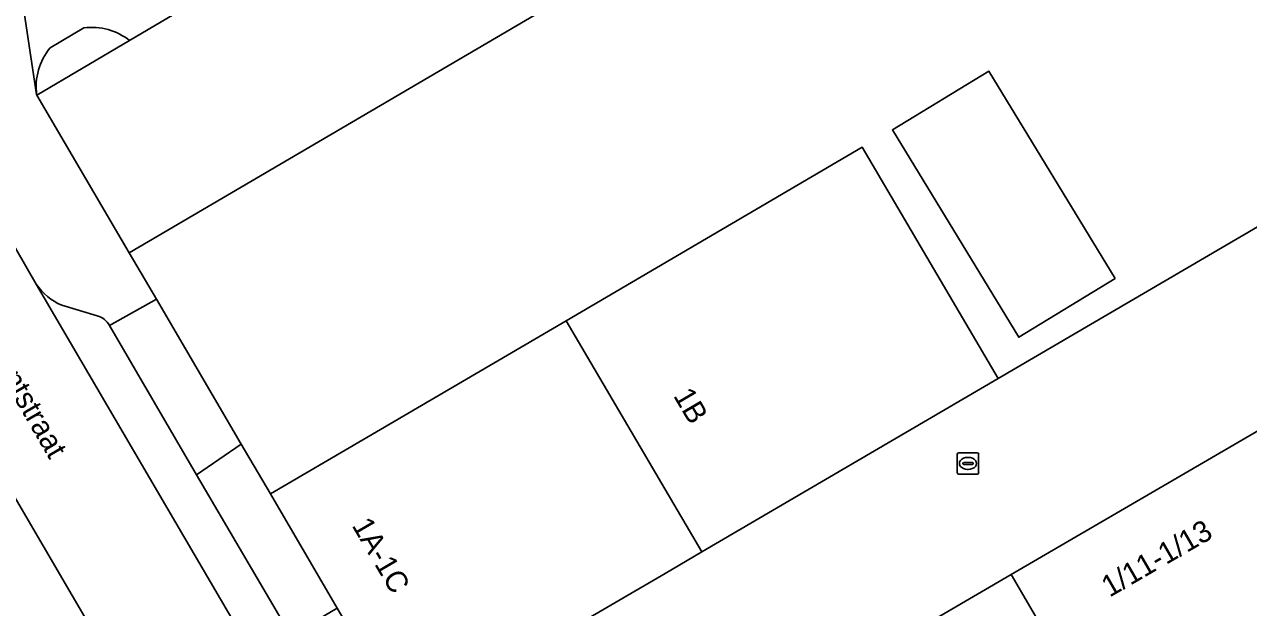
# Model space of a CAD drawing. Extents: x 157692 to 159674, y 381452 to 383291.
# Drawn here: x 159106.8 to 159163.9, y 382754.5 to 382781.7 of the extents above; entities that cross this region are included whole.
import ezdxf

# ---------------------------------------------------------------- set-up
doc = ezdxf.new("R2010")
doc.units = 0
for name, color, linetype in [('IMGEO_Berm_groen', 7, 'Continuous'), ('IMGEO_Erf', 7, 'Continuous'), ('IMGEO_Hek', 7, 'Continuous'), ('IMGEO_Kolk', 7, 'Continuous'), ('IMGEO_Openbare_ruimte_label', 7, 'Continuous'), ('IMGEO_Pand', 7, 'Continuous'), ('IMGEO_Pand_nummerreeks', 7, 'Continuous'), ('IMGEO_Rijbaan_lokaal_open', 7, 'Continuous'), ('IMGEO_Voetpad_open', 7, 'Continuous')]:
    doc.layers.add(name, color=color, linetype=linetype)

msp = doc.modelspace()

# ---------------------------------------------------------------- linework, layer by layer
at = {"layer": 'IMGEO_Berm_groen'}
msp.add_lwpolyline([(159112.409, 382749.283), (159111.99, 382750), (159104.78, 382762.334), (159102.143, 382760.81), (159108.465, 382750), (159112.837, 382742.18), (159114.367, 382739.855), (159117.592, 382734.079), (159120.638, 382728.975), (159123.346, 382730.583)], close=True, dxfattribs=at)
at = {"layer": 'IMGEO_Erf'}
for points in [[(159146.363, 382791.336), (159116.047, 382773.54), (159111.735, 382771.009), (159113.005, 382768.836), (159116.958, 382762.074), (159118.315, 382759.753), (159122.629, 382762.283), (159132.103, 382767.838), (159145.905, 382775.931), (159152.251, 382765.136), (159169.663, 382775.329), (159189.471, 382741.388), (159144.346, 382715.072), (159144.434, 382714.92), (159146.209, 382711.882), (159159.33, 382689.379), (159164.917, 382679.507)], [(159109.619, 382781.499), (159108.051, 382780.573)], [(159107.418, 382778.363), (159111.749, 382780.911)]]:
    msp.add_lwpolyline(points, dxfattribs=at)
msp.add_lwpolyline([(159157.714, 382769.811), (159153.211, 382767.068), (159147.32, 382776.736), (159151.824, 382779.48)], close=True, dxfattribs=at)
for centre, radius, start, end in [((159109.985, 382778.674), 2.849, 51.7501, 97.3849), ((159110.232, 382778.753), 2.841, 140.1503, 187.8836)]:
    msp.add_arc(centre, radius, start, end, dxfattribs=at)
at = {"layer": 'IMGEO_Hek'}
msp.add_lwpolyline([(159144.346, 382715.072), (159189.471, 382741.388), (159169.663, 382775.329), (159152.251, 382765.136)], dxfattribs=at)
at = {"layer": 'IMGEO_Kolk'}
for p, q in [((159150.419, 382761.677), (159151.271, 382761.677)), ((159150.344, 382760.751), (159150.344, 382761.603)), ((159150.603, 382761.171), (159150.603, 382761.183)), ((159151.041, 382761.134), (159150.643, 382761.134)), ((159150.646, 382761.22), (159151.044, 382761.22)), ((159150.832, 382761.457), (159150.857, 382761.457)), ((159151.087, 382761.183), (159151.087, 382761.171)), ((159151.345, 382761.603), (159151.345, 382760.751)), ((159151.271, 382760.677), (159150.419, 382760.677)), ((159150.855, 382760.897), (159150.83, 382760.897))]:
    msp.add_line(p, q, dxfattribs=at)
for points in [[(159150.419, 382761.677), (159151.271, 382761.677)], [(159150.344, 382760.751), (159150.344, 382761.603)], [(159151.345, 382761.603), (159151.345, 382760.751)], [(159151.271, 382760.677), (159150.419, 382760.677)]]:
    msp.add_lwpolyline(points, dxfattribs=at)
for centre, radius, start, end in [((159150.421, 382761.601), 0.0765, 91.552, 178.448), ((159150.421, 382761.601), 0.0765, 91.552, 178.448), ((159151.269, 382761.601), 0.0765, 1.552, 88.448), ((159151.269, 382761.601), 0.0765, 1.552, 88.448), ((159150.643, 382761.18), 0.0403, 85.8775, 175.7526), ((159150.64, 382761.17), 0.0366, 178.938, 274.7102), ((159151.044, 382761.177), 0.043, 264.8664, 352.4533), ((159151.048, 382761.182), 0.0386, 1.7309, 96.639), ((159150.421, 382760.753), 0.0765, 181.552, 268.448), ((159150.421, 382760.753), 0.0765, 181.552, 268.448), ((159151.269, 382760.753), 0.0765, 271.552, 358.448), ((159151.269, 382760.753), 0.0765, 271.552, 358.448)]:
    msp.add_arc(centre, radius, start, end, dxfattribs=at)
for centre, major_axis, ratio, start_param, end_param in [((159150.831, 382761.177), (-0.387, 0.002), 0.722429, 4.712389, 7.853982), ((159150.856, 382761.177), (-0.39, 0.002), 0.717154, 1.570796, 4.712389)]:
    msp.add_ellipse(centre, major_axis=major_axis, ratio=ratio, start_param=start_param, end_param=end_param, dxfattribs=at)
at = {"layer": 'IMGEO_Pand'}
for points in [[(159142.312, 382798.363), (159142.081, 382798.757), (159114.095, 382782.291), (159111.749, 382780.911), (159107.418, 382778.363), (159111.735, 382771.009), (159116.047, 382773.54), (159146.363, 382791.336)], [(159157.714, 382769.811), (159151.824, 382779.48), (159147.32, 382776.736), (159153.211, 382767.068)], [(159132.103, 382767.838), (159138.443, 382757.053), (159152.251, 382765.136), (159145.905, 382775.931)], [(159132.103, 382767.838), (159122.629, 382762.283), (159118.315, 382759.753), (159121.434, 382754.421), (159124.02, 382750), (159124.625, 382748.966), (159126.404, 382750), (159128.804, 382751.395), (159132.404, 382753.519), (159136.72, 382756.045), (159138.443, 382757.053)], [(159152.86, 382755.989), (159158.665, 382746.057), (159165.139, 382749.839), (159171.869, 382753.772), (159166.076, 382763.699)], [(159146.391, 382752.215), (159152.195, 382742.276), (159158.665, 382746.057), (159152.86, 382755.989)]]:
    msp.add_lwpolyline(points, close=True, dxfattribs=at)
at = {"layer": 'IMGEO_Rijbaan_lokaal_open'}
for points in [[(159169.663, 382775.329), (159152.251, 382765.136), (159138.443, 382757.053), (159136.72, 382756.045), (159132.404, 382753.519), (159134.032, 382750.853), (159132.565, 382750), (159130.489, 382748.793), (159126.059, 382746.109), (159130.176, 382739.193), (159131.41, 382737.215), (159144.346, 382715.072), (159189.471, 382741.388)], [(159177.7, 382743.781), (159170.975, 382739.856), (159164.498, 382736.076), (159158.022, 382732.297), (159151.528, 382728.508), (159144.847, 382724.609), (159140.914, 382731.339), (159137.135, 382737.806), (159133.209, 382744.525), (159139.888, 382748.421), (159146.391, 382752.215), (159152.86, 382755.989), (159166.076, 382763.699), (159171.869, 382753.772)]]:
    msp.add_lwpolyline(points, close=True, dxfattribs=at)
for points in [[(159169.817, 382662.671), (159161.176, 382677.477), (159141.145, 382711.835), (159117.595, 382752.101), (159107.394, 382769.543), (159104.673, 382774.25)], [(159099.423, 382771.627), (159102.942, 382765.479), (159103.548, 382764.443), (159104.282, 382763.187), (159104.78, 382762.334), (159111.99, 382750), (159112.409, 382749.283), (159123.346, 382730.583), (159123.855, 382729.713), (159124.608, 382728.426), (159125.114, 382727.56), (159125.819, 382726.355), (159137.049, 382706.973), (159143.475, 382695.987), (159143.999, 382695.091), (159144.881, 382693.583), (159145.396, 382692.703), (159149.954, 382684.911), (159163.78, 382661.164)]]:
    msp.add_lwpolyline(points, dxfattribs=at)
at = {"layer": 'IMGEO_Voetpad_open'}
for points in [[(159106.904, 382788.517), (159106.792, 382788.45), (159105.999, 382787.824), (159107.413, 382778.386), (159107.418, 382778.363)], [(159107.418, 382778.363), (159107.413, 382778.386), (159105.999, 382787.824)], [(159111.749, 382780.911), (159114.095, 382782.291)], [(159108.051, 382780.573), (159109.619, 382781.499)], [(159110.818, 382767.606), (159113.005, 382768.836), (159111.735, 382771.009), (159107.418, 382778.363)], [(159104.673, 382774.25), (159107.394, 382769.543)], [(159107.394, 382769.543), (159117.595, 382752.101), (159141.145, 382711.835), (159142.843, 382712.828), (159142.785, 382712.943)], [(159110.238, 382768.071), (159108.589, 382768.564)], [(159108.589, 382768.564), (159110.238, 382768.071)], [(159143.096, 382714.322), (159144.346, 382715.072), (159131.41, 382737.215), (159130.176, 382739.193), (159126.059, 382746.109), (159130.489, 382748.793), (159129.707, 382750), (159128.804, 382751.395), (159126.404, 382750), (159124.625, 382748.966), (159124.02, 382750), (159121.434, 382754.421), (159119.268, 382753.154), (159114.864, 382760.65), (159110.818, 382767.606)]]:
    msp.add_lwpolyline(points, dxfattribs=at)
for points in [[(159114.864, 382760.65), (159116.958, 382762.074), (159113.005, 382768.836), (159110.818, 382767.606)], [(159118.315, 382759.753), (159116.958, 382762.074), (159114.864, 382760.65), (159119.268, 382753.154), (159121.434, 382754.421)]]:
    msp.add_lwpolyline(points, close=True, dxfattribs=at)
for centre, radius, start, end in [((159109.985, 382778.674), 2.849, 51.7501, 97.3849), ((159110.232, 382778.753), 2.841, 140.1503, 187.8836), ((159109.65, 382771.078), 2.729, 214.2327, 247.1154), ((159109.65, 382771.078), 2.729, 214.2327, 247.1154), ((159109.94, 382767.105), 1.011, 29.7038, 72.8562), ((159109.94, 382767.105), 1.011, 29.7038, 72.8562)]:
    msp.add_arc(centre, radius, start, end, dxfattribs=at)

# ---------------------------------------------------------------- texts
at = {"layer": 'IMGEO_Openbare_ruimte_label'}
msp.add_text('Waldeck Pyrmontstraat', height=1, rotation=300.079, dxfattribs=at).set_placement((159101.097, 382773.287))
at = {"layer": 'IMGEO_Pand_nummerreeks'}
for s, rotation, p in [('1B', 300.4498, (159137.084, 382764.338)), ('1A-1C', 300.3254, (159122.093, 382758.285)), ('1/11-1/13', 30.0859, (159157.447, 382754.909))]:
    msp.add_text(s, height=1, rotation=rotation, dxfattribs=at).set_placement(p)

doc.saveas('drawing.dxf')
